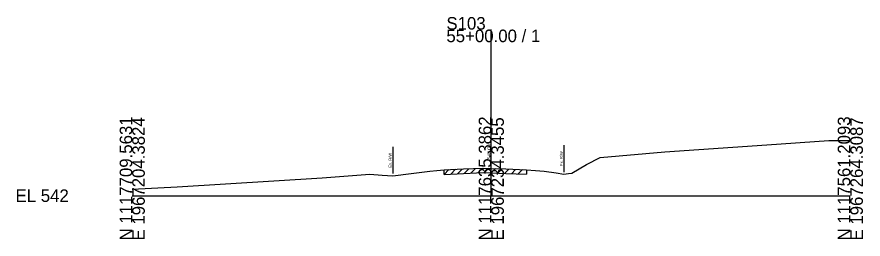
# Model space of a CAD drawing. Extents: x -26 to 163, y -10 to 24018.
# Drawn here: x -25.7 to 162.8, y 4490.3 to 4539.9 of the extents above; entities that cross this region are included whole.
import ezdxf

# ---------------------------------------------------------------- set-up
doc = ezdxf.new("R2010")
doc.units = 0
for name, color, linetype in [('RD_GPK_XS_Cell', 7, 'Continuous'), ('RD_XS_ExGround', 7, 'Continuous'), ('RD_XS_ExPaveRet', 7, 'Continuous'), ('RD_XS_ExRW', 7, 'Continuous'), ('RD_XS_TX_Elev_EX', 7, 'Continuous')]:
    doc.layers.add(name, color=color, linetype=linetype)

msp = doc.modelspace()

# ---------------------------------------------------------------- linework, layer by layer
at = {"layer": 'RD_GPK_XS_Cell'}
for p, q in [((80, 4500), (80, 4537.06)), ((0, 4500), (80, 4500)), ((80, 4500), (160, 4500))]:
    msp.add_line(p, q, dxfattribs=at)
at = {"layer": 'RD_XS_ExGround'}
msp.add_lwpolyline([(0, 4501.43), (9.98, 4501.94), (42.33, 4503.98), (52.93, 4504.81), (55.66, 4504.6), (58.05, 4504.42), (62.15, 4504.96), (66.31, 4505.46), (67.84, 4505.61), (69.47, 4505.76), (73.8, 4505.96), (78.18, 4506.17), (80, 4506.09), (83.27, 4505.96), (87.83, 4505.77), (89.84, 4505.65), (91.8, 4505.5), (94.47, 4505.11), (96.19, 4504.78), (97.24, 4504.93), (97.94, 4505.03), (101.23, 4506.94), (104.29, 4508.55), (118.66, 4509.75), (141.43, 4511.33), (155.24, 4512.31), (160, 4512.35)], dxfattribs=at)
at = {"layer": 'RD_XS_ExPaveRet'}
for p, q in [((72.47, 4504.9), (73.52, 4505.95)), ((73.97, 4504.97), (75.02, 4506.02)), ((75.47, 4505.04), (76.52, 4506.09)), ((76.97, 4505.11), (78.02, 4506.16)), ((78.47, 4505.16), (79.43, 4506.12)), ((79.97, 4505.09), (80.93, 4506.06)), ((81.47, 4505.03), (82.43, 4505.99)), ((82.97, 4504.97), (83.93, 4505.93)), ((69.47, 4504.76), (70.52, 4505.81)), ((69.47, 4504.76), (69.47, 4505.76)), ((69.47, 4504.76), (73.8, 4504.96)), ((70.97, 4504.83), (72.02, 4505.88)), ((73.8, 4504.96), (78.18, 4505.17)), ((78.18, 4505.17), (80, 4505.09)), ((80, 4505.09), (83.27, 4504.96)), ((83.27, 4504.96), (87.83, 4504.77)), ((84.47, 4504.91), (85.43, 4505.87)), ((85.97, 4504.85), (86.93, 4505.81)), ((87.83, 4505.77), (87.83, 4504.77))]:
    msp.add_line(p, q, dxfattribs=at)
at = {"layer": 'RD_XS_ExRW'}
for p, q in [((58.05, 4510.92), (58.05, 4504.92)), ((96.19, 4511.28), (96.19, 4505.28))]:
    msp.add_line(p, q, dxfattribs=at)

# ---------------------------------------------------------------- texts
at = {"layer": 'RD_GPK_XS_Cell'}
for s, p in [('S103', (70, 4537.06)), ('55+00.00 / 1', (70, 4534.26)), ('EL 542', (-26, 4498.6))]:
    msp.add_text(s, height=2.8, dxfattribs=at).set_placement(p)
for s, p in [('N 1117709.5631', (0, 4490)), ('E 1967204.3824', (2.8, 4490)), ('N 1117635.3862', (80, 4490)), ('E 1967234.3455', (82.8, 4490)), ('N 1117561.2093', (160, 4490)), ('E 1967264.3087', (162.8, 4490))]:
    msp.add_text(s, height=2.8, rotation=90, dxfattribs=at).set_placement(p)
at = {"layer": 'RD_XS_ExRW'}
for p in [(95.94, 4506.62), (57.8, 4506.27)]:
    msp.add_text('Ex. R/W ', height=0.65, rotation=90, dxfattribs=at).set_placement(p)
at = {"layer": 'RD_XS_TX_Elev_EX'}
msp.add_text('548.09', height=0.8, rotation=90, dxfattribs=at).set_placement((79.9, 4508.09))

doc.saveas('drawing.dxf')
